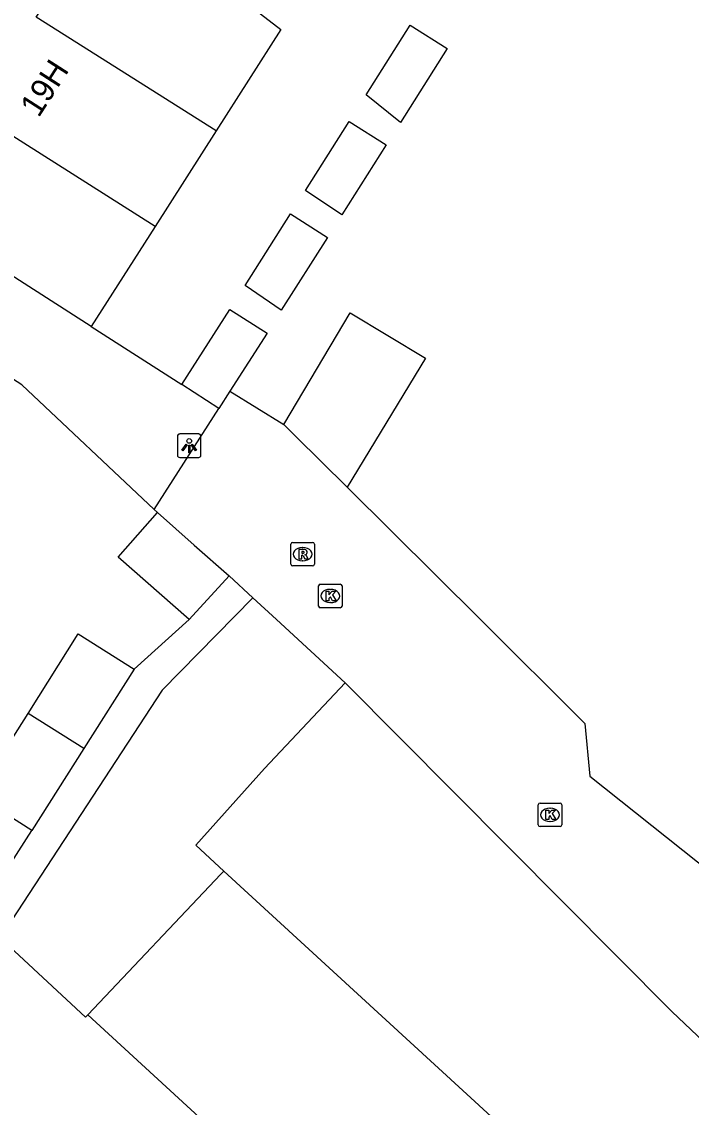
# Model space of a CAD drawing. Extents: x 160107 to 160928, y 382056 to 382918.
# Drawn here: x 160464.08 to 160492.53, y 382229.28 to 382275.41 of the extents above; entities that cross this region are included whole.
import ezdxf

# ---------------------------------------------------------------- set-up
doc = ezdxf.new("R2010")
doc.units = 0
for name, color, linetype in [('IMGEO_Kolk', 7, 'Continuous'), ('IMGEO_Lichtpunt', 7, 'Continuous'), ('IMGEO_Pand', 7, 'Continuous'), ('IMGEO_Pand_nummerreeks', 7, 'Continuous'), ('IMGEO_Rijbaan_lokaal_open', 7, 'Continuous'), ('IMGEO_Rioolput', 7, 'Continuous'), ('IMGEO_Voetpad_open', 7, 'Continuous')]:
    doc.layers.add(name, color=color, linetype=linetype)

msp = doc.modelspace()

# ---------------------------------------------------------------- linework, layer by layer
at = {"layer": 'IMGEO_Kolk'}
for p, q in [((160476.765, 382251.506), (160477.617, 382251.506)), ((160476.69, 382250.58), (160476.69, 382251.432)), ((160477.178, 382251.286), (160477.203, 382251.286)), ((160477.691, 382251.432), (160477.691, 382250.58)), ((160477.201, 382250.726), (160477.176, 382250.726)), ((160477.617, 382250.506), (160476.765, 382250.506)), ((160486.03, 382241.28), (160486.03, 382242.132)), ((160486.105, 382242.206), (160486.957, 382242.206)), ((160486.518, 382241.986), (160486.543, 382241.986)), ((160487.031, 382242.132), (160487.031, 382241.28)), ((160486.541, 382241.426), (160486.516, 382241.426)), ((160486.957, 382241.206), (160486.105, 382241.206))]:
    msp.add_line(p, q, dxfattribs=at)
for points in [[(160476.765, 382251.506), (160477.617, 382251.506)], [(160476.69, 382250.58), (160476.69, 382251.432)], [(160477.011, 382251.206), (160477.134, 382251.206), (160477.134, 382251.055), (160477.264, 382251.206), (160477.428, 382251.206), (160477.282, 382251.055), (160477.435, 382250.806), (160477.283, 382250.806), (160477.198, 382250.97), (160477.134, 382250.903), (160477.134, 382250.806), (160477.011, 382250.806), (160477.011, 382251.206)], [(160477.691, 382251.432), (160477.691, 382250.58)], [(160477.617, 382250.506), (160476.765, 382250.506)], [(160486.03, 382241.28), (160486.03, 382242.132)], [(160486.105, 382242.206), (160486.957, 382242.206)], [(160486.351, 382241.906), (160486.474, 382241.906), (160486.474, 382241.755), (160486.604, 382241.906), (160486.768, 382241.906), (160486.622, 382241.755), (160486.775, 382241.506), (160486.623, 382241.506), (160486.538, 382241.67), (160486.474, 382241.603), (160486.474, 382241.506), (160486.351, 382241.506), (160486.351, 382241.906)], [(160487.031, 382242.132), (160487.031, 382241.28)], [(160486.957, 382241.206), (160486.105, 382241.206)]]:
    msp.add_lwpolyline(points, dxfattribs=at)
for centre, start, end in [((160476.767, 382251.43), 91.552, 178.448), ((160476.767, 382251.43), 91.552, 178.448), ((160477.615, 382251.43), 1.552, 88.448), ((160477.615, 382251.43), 1.552, 88.448), ((160476.767, 382250.582), 181.552, 268.448), ((160476.767, 382250.582), 181.552, 268.448), ((160477.615, 382250.582), 271.552, 358.448), ((160477.615, 382250.582), 271.552, 358.448), ((160486.107, 382242.13), 91.552, 178.448), ((160486.107, 382242.13), 91.552, 178.448), ((160486.955, 382242.13), 1.552, 88.448), ((160486.955, 382242.13), 1.552, 88.448), ((160486.107, 382241.282), 181.552, 268.448), ((160486.107, 382241.282), 181.552, 268.448), ((160486.955, 382241.282), 271.552, 358.448), ((160486.955, 382241.282), 271.552, 358.448)]:
    msp.add_arc(centre, 0.0765, start, end, dxfattribs=at)
for centre, major_axis, ratio, start_param, end_param in [((160477.177, 382251.006), (-0.387, 0.002), 0.722429, 4.712389, 7.853982), ((160477.202, 382251.006), (-0.39, 0.002), 0.717154, 1.570796, 4.712389), ((160486.517, 382241.706), (-0.387, 0.002), 0.722429, 4.712389, 7.853982), ((160486.542, 382241.706), (-0.39, 0.002), 0.717154, 1.570796, 4.712389)]:
    msp.add_ellipse(centre, major_axis=major_axis, ratio=ratio, start_param=start_param, end_param=end_param, dxfattribs=at)
at = {"layer": 'IMGEO_Lichtpunt'}
for p, q in [((160470.697, 382257.796), (160470.697, 382256.989)), ((160470.697, 382257.796), (160470.697, 382256.989)), ((160471.599, 382257.891), (160470.791, 382257.891)), ((160471.599, 382257.891), (160470.791, 382257.891)), ((160471.693, 382256.989), (160471.693, 382257.796)), ((160471.693, 382256.989), (160471.693, 382257.796)), ((160470.791, 382256.895), (160471.599, 382256.895)), ((160470.791, 382256.895), (160471.599, 382256.895))]:
    msp.add_line(p, q, dxfattribs=at)
for points in [[(160471.071, 382257.46), (160471.11, 382257.432), (160470.922, 382257.17), (160470.884, 382257.197), (160471.071, 382257.46)], [(160471.173, 382257.412), (160471.22, 382257.412), (160471.22, 382257.09), (160471.173, 382257.09), (160471.173, 382257.412)], [(160471.283, 382257.432), (160471.321, 382257.459), (160471.508, 382257.197), (160471.469, 382257.169), (160471.283, 382257.432)]]:
    msp.add_lwpolyline(points, dxfattribs=at)
msp.add_circle((160471.196, 382257.594), 0.0994, dxfattribs=at)
for centre, start, end in [((160470.791, 382257.796), 90, 180), ((160470.791, 382257.796), 90, 180), ((160471.599, 382257.796), 0, 90), ((160471.599, 382257.796), 0, 90), ((160470.791, 382256.989), 180, 270), ((160470.791, 382256.989), 180, 270), ((160471.599, 382256.989), 270, 0), ((160471.599, 382256.989), 270, 360)]:
    msp.add_arc(centre, 0.0946, start, end, dxfattribs=at)
at = {"layer": 'IMGEO_Pand'}
for points in [[(160473.126, 382276.609), (160475.086, 382275.09), (160472.336, 382270.779)], [(160472.336, 382270.779), (160464.691, 382275.606), (160464.806, 382275.781)], [(160480.172, 382271.136), (160478.714, 382272.311), (160480.59, 382275.266), (160482.161, 382274.269), (160480.172, 382271.136)], [(160469.744, 382266.715), (160461.366, 382272.027)], [(160477.675, 382267.202), (160476.132, 382268.24), (160477.996, 382271.179), (160479.567, 382270.182), (160477.675, 382267.202)], [(160472.336, 382270.779), (160469.744, 382266.715)], [(160467.033, 382262.466), (160458.668, 382267.819)], [(160475.102, 382263.15), (160473.567, 382264.196), (160475.499, 382267.245), (160477.069, 382266.248), (160475.102, 382263.15)], [(160469.744, 382266.715), (160467.033, 382262.466)], [(160470.879, 382259.989), (160472.929, 382263.189), (160474.505, 382262.179), (160472.924, 382259.712)], [(160475.219, 382258.289), (160478.031, 382263.046), (160481.243, 382261.116), (160477.907, 382255.636)], [(160472.455, 382258.979), (160470.879, 382259.989)], [(160472.924, 382259.712), (160472.455, 382258.979)], [(160477.907, 382255.636), (160475.718, 382257.796), (160475.219, 382258.289)], [(160471.197, 382250), (160468.179, 382252.658), (160469.844, 382254.548)], [(160469.844, 382254.548), (160471.412, 382253.166), (160472.898, 382251.857)], [(160472.898, 382251.857), (160471.197, 382250)], [(160464.349, 382246.017), (160466.484, 382249.391), (160468.852, 382247.893)], [(160468.852, 382247.893), (160466.716, 382244.518)], [(160477.82, 382247.311), (160474.396, 382243.668), (160471.471, 382240.412), (160472.665, 382239.316)], [(160497.684, 382227.685), (160491.712, 382233.348), (160477.82, 382247.311)], [(160464.513, 382241.037), (160462.146, 382242.535), (160464.349, 382246.017)], [(160466.716, 382244.518), (160464.349, 382246.017)], [(160466.716, 382244.518), (160464.513, 382241.037)], [(160472.665, 382239.316), (160472.534, 382239.178), (160466.884, 382233.21)], [(160472.665, 382239.316), (160491.942, 382221.619)], [(160466.884, 382233.21), (160466.789, 382233.109), (160463.167, 382236.476)], [(160486.148, 382215.5), (160466.884, 382233.21)]]:
    msp.add_lwpolyline(points, dxfattribs=at)
at = {"layer": 'IMGEO_Rijbaan_lokaal_open'}
for points in [[(160472.924, 382259.712), (160475.219, 382258.289)], [(160469.704, 382254.68), (160472.455, 382258.979)], [(160477.907, 382255.636), (160483.572, 382250), (160488.015, 382245.58), (160488.226, 382243.35), (160494.111, 382238.659)], [(160469.844, 382254.548), (160469.704, 382254.68)], [(160473.904, 382250.928), (160472.898, 382251.857)], [(160477.82, 382247.311), (160474.909, 382250), (160473.904, 382250.928)]]:
    msp.add_lwpolyline(points, dxfattribs=at)
at = {"layer": 'IMGEO_Rioolput'}
for p, q in [((160475.515, 382252.356), (160475.515, 382253.208)), ((160475.59, 382253.282), (160476.442, 382253.282)), ((160476.003, 382253.062), (160476.028, 382253.062)), ((160476.516, 382253.208), (160476.516, 382252.356)), ((160476.026, 382252.502), (160476.001, 382252.502)), ((160476.442, 382252.282), (160475.59, 382252.282))]:
    msp.add_line(p, q, dxfattribs=at)
for points in [[(160475.515, 382252.356), (160475.515, 382253.208)], [(160475.59, 382253.282), (160476.442, 382253.282)], [(160476.104, 382252.98), (160475.852, 382252.982), (160475.852, 382252.582)], [(160476.03, 382252.901), (160475.976, 382252.901), (160475.976, 382252.82)], [(160476.516, 382253.208), (160476.516, 382252.356)], [(160475.852, 382252.582), (160475.976, 382252.582), (160475.976, 382252.744), (160475.987, 382252.744)], [(160475.976, 382252.82), (160476.028, 382252.82)], [(160476.034, 382252.715), (160476.105, 382252.582), (160476.245, 382252.582), (160476.18, 382252.708)], [(160476.442, 382252.282), (160475.59, 382252.282)]]:
    msp.add_lwpolyline(points, dxfattribs=at)
for centre, radius, start, end in [((160475.592, 382253.206), 0.0765, 91.552, 178.448), ((160475.592, 382253.206), 0.0765, 91.552, 178.448), ((160476.036, 382252.805), 0.0964, 77.0061, 93.1865), ((160476.05, 382252.862), 0.0378, 276.6634, 79.6772), ((160476.103, 382252.87), 0.109, 350.3612, 89.416), ((160476.101, 382252.87), 0.112, 277.5842, 350.9817), ((160476.44, 382253.206), 0.0765, 1.552, 88.448), ((160476.44, 382253.206), 0.0765, 1.552, 88.448), ((160475.986, 382252.691), 0.0533, 26.0293, 88.6989), ((160476.012, 382253.009), 0.19, 274.7715, 282.9687), ((160476.085, 382252.655), 0.108, 29.5134, 73.7905), ((160475.592, 382252.358), 0.0765, 181.552, 268.448), ((160475.592, 382252.358), 0.0765, 181.552, 268.448), ((160476.44, 382252.358), 0.0765, 271.552, 358.448), ((160476.44, 382252.358), 0.0765, 271.552, 358.448)]:
    msp.add_arc(centre, radius, start, end, dxfattribs=at)
for centre, major_axis, ratio, start_param, end_param in [((160476.002, 382252.782), (-0.387, 0.002), 0.722429, 4.712389, 7.853982), ((160476.027, 382252.782), (-0.39, 0.002), 0.717154, 1.570796, 4.712389)]:
    msp.add_ellipse(centre, major_axis=major_axis, ratio=ratio, start_param=start_param, end_param=end_param, dxfattribs=at)
at = {"layer": 'IMGEO_Voetpad_open'}
for points in [[(160467.033, 382262.466), (160470.879, 382259.989)], [(160469.704, 382254.68), (160464.081, 382259.978), (160462.764, 382260.822)], [(160473.904, 382250.928), (160470.048, 382247.005), (160463.167, 382236.476)], [(160468.852, 382247.893), (160471.197, 382250)], [(160462.733, 382238.294), (160464.513, 382241.037)]]:
    msp.add_lwpolyline(points, dxfattribs=at)

# ---------------------------------------------------------------- texts
at = {"layer": 'IMGEO_Pand_nummerreeks'}
msp.add_text('19H', height=1, rotation=57.3302, dxfattribs=at).set_placement((160464.797, 382271.303))

doc.saveas('drawing.dxf')
